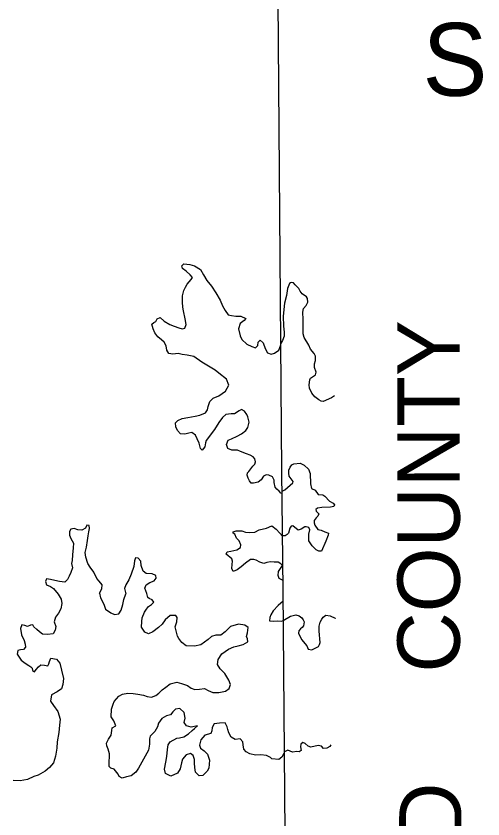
# Model space of a CAD drawing. Extents: x -492261 to -432772, y 1441225 to 1452922.
# Drawn here: x -461214.5 to -461155.2, y 1452327.4 to 1452429.3 of the extents above; entities that cross this region are included whole.
import ezdxf

# ---------------------------------------------------------------- set-up
doc = ezdxf.new("R2010")
doc.units = 0
doc.layers.add('Default', color=7, linetype='Continuous')

msp = doc.modelspace()

# ---------------------------------------------------------------- linework, layer by layer
at = {"layer": 'Default'}
for points in [[(-461180.56, 1452356.5), (-461180.7, 1452371.54), (-461181.2, 1452436.83), (-461180.84, 1452502.91), (-461180.69, 1452528.92)], [(-461189.42, 1452380.81), (-461188.73, 1452381.12), (-461187.87, 1452381.69), (-461187.45, 1452382.47), (-461187.72, 1452383.24), (-461188.7, 1452384), (-461189.16, 1452384.37), (-461190.85, 1452385.4), (-461191.89, 1452386.1), (-461192.74, 1452386.29), (-461193.39, 1452386.38), (-461193.87, 1452386.5), (-461194.56, 1452386.41), (-461195.07, 1452386.5), (-461195.3, 1452386.92), (-461195.41, 1452387.47), (-461195.64, 1452387.92), (-461195.99, 1452388.24), (-461196.45, 1452388.61), (-461196.86, 1452389.1), (-461197.04, 1452389.6), (-461197.23, 1452390.22), (-461196.98, 1452390.43), (-461196.71, 1452390.56), (-461196.54, 1452390.89), (-461196.17, 1452391.07), (-461195.64, 1452390.58), (-461194.93, 1452390.19), (-461194.38, 1452389.97), (-461193.8, 1452389.75), (-461193.37, 1452389.64), (-461193.02, 1452389.72), (-461192.88, 1452390.15), (-461192.97, 1452390.87), (-461193.21, 1452391.89), (-461193.27, 1452392.39), (-461193.33, 1452392.99), (-461193.32, 1452393.8), (-461193.16, 1452394.47), (-461192.96, 1452394.9), (-461192.72, 1452395.31), (-461192.48, 1452395.59), (-461192.21, 1452395.87), (-461192.04, 1452396.15), (-461192.34, 1452396.47), (-461192.85, 1452396.93), (-461193.33, 1452397.28), (-461193.41, 1452397.6), (-461193.16, 1452397.86), (-461192.39, 1452397.79), (-461191.81, 1452397.6), (-461191.03, 1452397.14), (-461190.64, 1452396.49), (-461190.23, 1452395.75), (-461189.64, 1452395.03), (-461189.08, 1452394.17), (-461188.56, 1452393.27), (-461188.23, 1452392.55), (-461187.92, 1452391.93), (-461187.53, 1452391.41), (-461187.11, 1452391.32), (-461186.56, 1452391.23), (-461185.93, 1452391.21), (-461185.28, 1452390.95), (-461185.5, 1452390.69), (-461185.99, 1452390.29), (-461186.2, 1452389.63), (-461186.01, 1452388.73), (-461185.78, 1452388.28), (-461185.15, 1452387.69), (-461184.52, 1452387.38), (-461184.06, 1452387.21), (-461183.74, 1452387.52), (-461183.7, 1452387.94), (-461183.46, 1452388.17), (-461183.1, 1452387.85), (-461182.84, 1452387.11), (-461182.51, 1452386.59), (-461182.05, 1452386.42), (-461181.63, 1452386.53), (-461181.11, 1452386.93), (-461180.9, 1452387.46), (-461180.82, 1452387.63)], [(-461179.43, 1452395.5), (-461179.62, 1452395.47), (-461179.75, 1452395.38), (-461180, 1452394.75), (-461180.11, 1452393.85), (-461180.36, 1452392.87), (-461180.52, 1452391.23), (-461180.51, 1452389.94), (-461180.41, 1452389.18), (-461180.42, 1452388.7), (-461180.62, 1452388.15), (-461180.89, 1452387.73)], [(-461174.04, 1452381.12), (-461174.42, 1452380.85), (-461175.46, 1452380.41), (-461175.7, 1452380.45), (-461176, 1452380.61), (-461176.53, 1452380.99), (-461176.9, 1452381.44), (-461177.18, 1452382.08), (-461177.24, 1452382.51), (-461177.17, 1452383.15), (-461177.05, 1452383.34), (-461176.45, 1452383.8), (-461176.34, 1452384.1), (-461176.58, 1452384.7), (-461176.56, 1452385.19), (-461176.42, 1452385.58), (-461176.45, 1452386.17), (-461176.61, 1452386.48), (-461177.06, 1452387.05), (-461177.28, 1452387.54), (-461177.86, 1452388.54), (-461178.02, 1452388.99), (-461177.98, 1452390.79), (-461178.04, 1452391.73), (-461177.94, 1452392.18), (-461177.6, 1452392.6), (-461177.42, 1452392.99), (-461177.45, 1452393.49), (-461177.56, 1452393.68), (-461178.12, 1452394.08), (-461178.37, 1452394.38), (-461178.55, 1452394.73), (-461179, 1452395.21), (-461179.24, 1452395.44), (-461179.43, 1452395.5)], [(-461180.66, 1452368.72), (-461180.85, 1452368.78), (-461181.03, 1452369.03), (-461181.33, 1452369.27), (-461181.54, 1452369.54), (-461181.67, 1452370.12), (-461181.68, 1452370.42), (-461181.91, 1452370.84), (-461182.36, 1452371.03), (-461182.69, 1452371.08), (-461183.03, 1452370.92), (-461183.35, 1452370.47), (-461183.72, 1452370.16), (-461184.29, 1452370.05), (-461184.59, 1452370.05), (-461184.8, 1452370.34), (-461185, 1452370.66), (-461185.11, 1452371.04), (-461185.06, 1452371.36), (-461184.92, 1452371.52), (-461184.4, 1452372.18), (-461184.16, 1452372.46), (-461184.04, 1452372.73), (-461184.12, 1452373.11), (-461184.37, 1452373.36), (-461184.75, 1452373.57), (-461185.18, 1452373.77), (-461185.96, 1452374.03), (-461186.36, 1452374.2), (-461187.06, 1452374.24), (-461187.56, 1452374.43), (-461187.75, 1452374.93), (-461187.51, 1452375.48), (-461187.11, 1452375.64), (-461186.37, 1452376), (-461185.85, 1452376.31), (-461185.28, 1452376.7), (-461185.04, 1452377.1), (-461184.85, 1452377.78), (-461185.04, 1452378.45), (-461185.14, 1452378.73), (-461185.47, 1452379.17), (-461185.83, 1452379.37), (-461186.15, 1452379.21), (-461186.72, 1452378.85), (-461187.14, 1452378.82), (-461187.84, 1452378.76), (-461188.26, 1452378.38), (-461188.7, 1452377.72), (-461189.26, 1452376.86), (-461189.69, 1452376.3), (-461190.04, 1452375.82), (-461190.33, 1452375.46), (-461190.42, 1452375.16), (-461190.49, 1452374.63), (-461190.81, 1452374.2), (-461191.06, 1452374.42), (-461191.22, 1452375.09), (-461191.48, 1452375.67), (-461191.67, 1452376.14), (-461192.12, 1452376.46), (-461192.52, 1452376.38), (-461193.02, 1452376.27), (-461193.59, 1452376.31), (-461193.95, 1452376.7), (-461194.16, 1452377.2), (-461194.21, 1452377.68), (-461193.94, 1452377.98), (-461193.37, 1452378.24), (-461192.65, 1452378.38), (-461191.73, 1452378.52), (-461191.13, 1452378.65), (-461190.42, 1452378.97), (-461190.17, 1452379.32), (-461190.05, 1452379.75), (-461189.94, 1452380.13), (-461189.84, 1452380.4), (-461189.42, 1452380.81)], [(-461180.67, 1452369.01), (-461180.33, 1452369.19), (-461179.3, 1452370.09), (-461179.28, 1452370.24), (-461179.77, 1452370.93), (-461179.83, 1452371.31), (-461179.8, 1452371.7), (-461179.65, 1452372.07), (-461179.43, 1452372.34), (-461179.19, 1452372.48), (-461178.36, 1452372.56), (-461177.88, 1452372.33), (-461177.33, 1452371.81), (-461177.1, 1452371.26), (-461177.08, 1452369.95), (-461176.96, 1452369.37), (-461176.49, 1452369.13), (-461176.11, 1452368.58), (-461175.49, 1452368.56), (-461175.23, 1452368.39), (-461174.64, 1452367.76), (-461174.19, 1452367.5), (-461174.01, 1452367.29), (-461174.09, 1452367.05), (-461174.54, 1452366.99), (-461175.64, 1452366.96), (-461176.18, 1452366.85), (-461176.39, 1452366.7), (-461176.35, 1452366.46), (-461176.02, 1452366.14), (-461176.12, 1452365.84), (-461176.36, 1452365.64), (-461176.61, 1452365.3), (-461176.61, 1452364.98), (-461176.52, 1452364.68), (-461176.15, 1452364.17), (-461175.73, 1452364.08), (-461175.26, 1452363.85), (-461174.79, 1452363.7), (-461174.83, 1452363.45), (-461175.12, 1452362.67), (-461175.67, 1452361.42), (-461176.03, 1452361.39), (-461176.36, 1452361.57), (-461176.86, 1452362.09), (-461177.29, 1452362.71), (-461177.28, 1452363.55), (-461177.16, 1452364.12), (-461177.29, 1452364.4), (-461177.6, 1452364.5), (-461177.8, 1452364.48), (-461178.24, 1452364.19), (-461178.65, 1452364.07), (-461179.33, 1452364.6), (-461179.54, 1452364.59), (-461179.71, 1452364.32), (-461179.88, 1452363.67), (-461180.02, 1452363.5), (-461180.3, 1452363.34), (-461180.62, 1452363.34)], [(-461203.85, 1452356.06), (-461203.59, 1452356.61), (-461203.55, 1452357.11), (-461203.91, 1452357.58), (-461204.21, 1452357.95), (-461204.58, 1452358.74), (-461205.04, 1452359.36), (-461205.34, 1452359.83), (-461205.61, 1452360.63), (-461205.69, 1452361.25), (-461205.53, 1452361.91), (-461205.39, 1452362.74), (-461205.3, 1452363.34), (-461205.21, 1452363.84), (-461205.12, 1452364.29), (-461205.18, 1452364.64), (-461205.48, 1452364.69), (-461205.65, 1452364.34), (-461206.12, 1452364.05), (-461206.64, 1452364.12), (-461207.09, 1452364.26), (-461207.49, 1452364.18), (-461207.69, 1452363.9), (-461207.7, 1452363.43), (-461207.5, 1452363), (-461207.19, 1452362.43), (-461207.2, 1452361.81), (-461207.29, 1452360.93), (-461207.35, 1452360.2), (-461207.42, 1452359.82), (-461207.28, 1452359.3), (-461207.52, 1452358.69), (-461207.71, 1452358.24), (-461207.93, 1452357.79), (-461208.28, 1452357.48), (-461208.93, 1452357.57), (-461209.53, 1452357.66), (-461210.1, 1452357.82), (-461210.58, 1452357.89), (-461210.72, 1452357.56), (-461210.62, 1452357.14), (-461210.11, 1452356.92), (-461209.73, 1452356.65), (-461209.14, 1452355.93)], [(-461180.54, 1452357.75), (-461180.61, 1452357.74), (-461181.06, 1452357.93), (-461181.17, 1452358.33), (-461181.13, 1452358.81), (-461180.86, 1452359.19), (-461180.62, 1452359.57), (-461180.82, 1452359.81), (-461181.17, 1452360.01), (-461181.7, 1452360.02), (-461182.17, 1452360.04), (-461182.6, 1452359.96), (-461182.99, 1452359.85), (-461183.52, 1452360.02), (-461183.95, 1452360.26), (-461184.28, 1452360.36), (-461184.7, 1452360.35), (-461185.34, 1452359.89), (-461185.88, 1452359.43), (-461186.4, 1452359.04), (-461186.87, 1452358.81), (-461187.08, 1452359.18), (-461187.01, 1452359.69), (-461186.97, 1452360.14), (-461187.05, 1452360.41), (-461187.78, 1452361.03), (-461187.66, 1452361.3), (-461187.17, 1452361.41), (-461186.42, 1452361.57), (-461185.95, 1452361.86), (-461185.91, 1452362.21), (-461186.14, 1452362.73), (-461186.47, 1452363.03), (-461186.7, 1452363.55), (-461186.9, 1452363.67), (-461186.91, 1452363.85), (-461186.51, 1452363.98), (-461185.79, 1452363.96), (-461185.33, 1452363.82), (-461184.76, 1452363.78), (-461184.16, 1452363.82), (-461183.59, 1452364.1), (-461182.67, 1452364.34), (-461181.98, 1452364.6), (-461181.42, 1452364.19), (-461180.96, 1452363.69), (-461180.63, 1452363.32), (-461180.6, 1452363.31)], [(-461197.87, 1452356.01), (-461198.1, 1452356.72), (-461197.93, 1452357.13), (-461197.46, 1452357.43), (-461196.94, 1452357.62), (-461196.67, 1452357.97), (-461196.7, 1452358.3), (-461197.16, 1452358.52), (-461197.93, 1452358.55), (-461198.31, 1452358.87), (-461198.57, 1452359.57), (-461198.63, 1452360.12), (-461198.96, 1452360.51), (-461199.31, 1452360.56), (-461199.43, 1452360.16), (-461199.52, 1452359.45), (-461199.83, 1452358.5), (-461200.16, 1452357.76), (-461200.53, 1452357.11), (-461200.69, 1452356.68), (-461200.52, 1452356)], [(-461178.93, 1452070.81), (-461179.14, 1452114.67), (-461178.89, 1452180.83), (-461179.42, 1452238.84), (-461180.12, 1452304.92), (-461180.56, 1452356.5)], [(-461209.14, 1452355.93), (-461208.74, 1452355.31), (-461208.66, 1452354.76), (-461208.8, 1452354.1), (-461209.07, 1452353.53), (-461209.46, 1452353.02), (-461209.63, 1452352.44), (-461209.42, 1452351.85), (-461209.49, 1452351.39), (-461209.76, 1452350.92), (-461210.49, 1452350.81), (-461211.09, 1452350.88), (-461211.49, 1452351.17), (-461211.84, 1452351.47), (-461212.2, 1452351.81), (-461212.35, 1452352.06), (-461212.65, 1452352.01), (-461213.02, 1452351.83), (-461213.35, 1452351.98), (-461213.72, 1452352.07), (-461213.92, 1452351.59), (-461213.76, 1452350.8), (-461213.43, 1452350.07), (-461213.3, 1452349.6), (-461213.27, 1452349.22), (-461213.51, 1452348.92), (-461213.89, 1452348.89), (-461214.26, 1452348.79), (-461214.31, 1452348.34), (-461213.8, 1452347.57), (-461213.32, 1452347.17), (-461212.84, 1452346.88), (-461212.61, 1452346.7), (-461212.44, 1452346.55), (-461212.36, 1452346.26), (-461212.13, 1452346.08), (-461211.93, 1452346.36), (-461211.61, 1452346.71), (-461211.32, 1452346.99), (-461210.84, 1452346.92), (-461210.44, 1452346.85), (-461210.29, 1452347.1), (-461210.22, 1452347.38), (-461210.03, 1452347.81), (-461209.32, 1452347.69), (-461208.89, 1452347.2), (-461208.71, 1452346.3), (-461208.45, 1452345.22), (-461208.54, 1452344.47), (-461208.68, 1452343.92), (-461209.23, 1452343.54), (-461209.95, 1452343.18), (-461210.09, 1452342.38), (-461209.71, 1452341.8), (-461209.15, 1452341.06), (-461208.86, 1452340.06), (-461208.96, 1452339.33), (-461209.04, 1452338.38), (-461209.23, 1452337.2), (-461209.3, 1452336.4), (-461209.44, 1452335.4), (-461209.73, 1452334.55), (-461210.24, 1452333.96), (-461210.79, 1452333.46), (-461211.66, 1452332.97), (-461212.23, 1452332.79), (-461213.03, 1452332.43), (-461213.95, 1452332.27), (-461214.85, 1452332.28)], [(-461203.85, 1452356.06), (-461203.74, 1452355.46), (-461203.33, 1452354.67), (-461203.1, 1452354.02), (-461202.44, 1452353.58), (-461201.97, 1452353.38), (-461201.42, 1452353.46), (-461201.1, 1452353.92), (-461200.91, 1452354.64), (-461200.79, 1452355.27), (-461200.52, 1452356)], [(-461187.23, 1452351.82), (-461187.89, 1452351.16), (-461188.46, 1452350.73), (-461189.11, 1452350.72), (-461189.64, 1452350.59), (-461190.06, 1452350.19), (-461191, 1452349.52), (-461191.82, 1452349.34), (-461192.85, 1452349.4), (-461193.4, 1452349.8), (-461193.78, 1452350.32), (-461193.96, 1452350.62), (-461194.14, 1452351.27), (-461194.25, 1452351.79), (-461194.06, 1452352.42), (-461194.01, 1452352.99), (-461194.19, 1452353.22), (-461194.89, 1452353.24), (-461195.51, 1452352.68), (-461195.9, 1452352.12), (-461196.37, 1452351.72), (-461197.09, 1452351.18), (-461197.66, 1452350.9), (-461198.12, 1452351.12), (-461198.55, 1452351.77), (-461198.51, 1452352.49), (-461198.44, 1452352.95), (-461198.14, 1452353.65), (-461197.92, 1452354.03), (-461197.63, 1452354.38), (-461197.26, 1452354.61), (-461196.98, 1452354.91), (-461197.19, 1452355.21), (-461197.56, 1452355.38), (-461197.74, 1452355.53), (-461197.87, 1452356.01)], [(-461180.52, 1452355.04), (-461181.18, 1452354.52), (-461181.8, 1452353.83), (-461182.12, 1452353.33), (-461182.24, 1452353), (-461182.29, 1452352.55), (-461181.74, 1452352.51), (-461181.21, 1452352.56), (-461180.76, 1452352.52), (-461180.56, 1452352.59)], [(-461180.52, 1452352.61), (-461179.59, 1452353.15), (-461178.95, 1452353.31), (-461178.49, 1452353.18), (-461178.18, 1452352.94), (-461177.98, 1452352.68), (-461177.89, 1452352.42), (-461177.9, 1452352.17), (-461177.96, 1452351.93), (-461178.11, 1452351.7), (-461178.32, 1452351.55), (-461178.53, 1452351.28), (-461178.61, 1452351.01), (-461178.2, 1452350.19), (-461177.53, 1452349.37), (-461177.38, 1452348.97), (-461176.9, 1452348.87), (-461176.06, 1452349.28), (-461175.92, 1452349.54), (-461175.86, 1452349.8), (-461175.98, 1452351.23), (-461175.96, 1452351.88), (-461175.84, 1452352.4), (-461175.63, 1452352.76), (-461175.47, 1452353.01), (-461175.11, 1452353.29), (-461174.59, 1452353.21), (-461173.95, 1452352.88), (-461173.92, 1452352.87)], [(-461195.31, 1452335.33), (-461195.22, 1452336.21), (-461195.13, 1452336.81), (-461194.91, 1452337.22), (-461194.04, 1452337.65), (-461193.69, 1452337.7), (-461193.17, 1452337.84), (-461192.55, 1452338.22), (-461192.08, 1452338.62), (-461191.8, 1452338.88), (-461191.43, 1452339.21), (-461192.21, 1452339.07), (-461192.83, 1452339.22), (-461193.11, 1452339.66), (-461192.99, 1452340.22), (-461193.1, 1452340.92), (-461193.66, 1452341.41), (-461194.23, 1452341.33), (-461194.55, 1452341.02), (-461194.87, 1452340.62), (-461195.35, 1452340.51), (-461195.97, 1452340.18), (-461196.36, 1452339.55), (-461196.51, 1452339.1), (-461196.85, 1452338.5), (-461197.42, 1452337.91), (-461197.51, 1452337.59), (-461197.51, 1452336.91), (-461197.65, 1452336.16), (-461198.06, 1452335.38), (-461198.48, 1452334.62), (-461198.92, 1452333.87), (-461199.24, 1452333.36), (-461199.83, 1452332.9), (-461200.46, 1452332.75), (-461201.01, 1452332.59), (-461201.38, 1452332.79), (-461201.51, 1452333.11), (-461201.99, 1452333.71), (-461202.42, 1452333.85), (-461202.65, 1452334.07), (-461202.66, 1452334.85), (-461202.58, 1452335.18), (-461202.59, 1452335.68), (-461202.75, 1452336.25), (-461202.95, 1452336.7), (-461202.96, 1452337.05), (-461202.71, 1452337.53), (-461202.37, 1452338.03), (-461202.3, 1452338.63), (-461202.28, 1452338.96), (-461201.81, 1452339.22), (-461202.04, 1452339.86), (-461202.37, 1452340.39), (-461202.35, 1452341.34), (-461202.14, 1452341.96), (-461202.02, 1452342.32), (-461201.42, 1452343), (-461200.93, 1452343.26), (-461200.28, 1452343.39), (-461199.6, 1452343.32), (-461198.98, 1452343.25), (-461198.28, 1452343.13), (-461197.8, 1452342.94), (-461197.27, 1452342.87), (-461196.73, 1452343.1), (-461196.35, 1452343.38), (-461195.93, 1452343.79), (-461195.44, 1452344.14), (-461194.89, 1452344.55), (-461194.05, 1452344.76), (-461193.47, 1452344.62), (-461192.69, 1452344.35), (-461192.21, 1452344.03), (-461191.74, 1452343.83), (-461191.16, 1452343.89), (-461190.54, 1452343.97), (-461190.06, 1452343.73), (-461189.46, 1452343.48), (-461188.73, 1452343.47), (-461187.88, 1452343.65), (-461187.41, 1452343.98), (-461187.24, 1452344.46), (-461187.45, 1452345.03), (-461187.96, 1452345.88), (-461188.54, 1452346.47), (-461188.87, 1452347.02), (-461188.78, 1452347.65), (-461188.31, 1452348.35), (-461187.49, 1452348.96), (-461186.82, 1452349.25), (-461186.27, 1452349.4), (-461185.63, 1452349.54), (-461185.01, 1452349.89), (-461185.08, 1452350.27), (-461185.19, 1452350.59), (-461185.09, 1452351.04), (-461185, 1452351.72), (-461185.43, 1452352.02), (-461186.21, 1452352.13), (-461187.23, 1452351.82)], [(-461180.4, 1452335.8), (-461180.47, 1452335.7), (-461180.72, 1452335.25), (-461181.11, 1452334.97), (-461181.99, 1452335.03), (-461182.14, 1452335.21), (-461182.64, 1452335.45), (-461183.39, 1452335.57), (-461184.07, 1452335.51), (-461184.77, 1452335.68), (-461185.25, 1452335.95), (-461185.55, 1452336.29), (-461185.63, 1452336.84), (-461185.66, 1452337.22), (-461185.99, 1452337.59), (-461186.64, 1452337.48), (-461187.14, 1452337.78), (-461187.45, 1452338.35), (-461187.55, 1452338.77), (-461187.66, 1452339.1), (-461187.91, 1452339.62), (-461188.64, 1452339.59), (-461189.29, 1452339.48), (-461189.56, 1452339.03), (-461189.58, 1452338.58), (-461189.72, 1452338.25), (-461190.47, 1452338.04), (-461191.01, 1452337.46), (-461191.16, 1452336.78), (-461191.03, 1452336.41), (-461190.57, 1452336.04), (-461190.17, 1452335.64), (-461189.91, 1452334.87), (-461189.97, 1452333.84), (-461190.19, 1452333.46), (-461190.76, 1452332.91), (-461191.21, 1452332.88), (-461191.69, 1452333.37), (-461191.77, 1452333.95), (-461191.8, 1452334.5), (-461191.81, 1452334.95), (-461191.99, 1452335.47), (-461192.29, 1452335.74), (-461192.87, 1452335.56), (-461193.31, 1452335.01), (-461193.45, 1452334.55), (-461193.62, 1452333.78), (-461193.96, 1452333.22), (-461194.81, 1452332.84), (-461195.49, 1452333.2), (-461195.6, 1452333.75), (-461195.43, 1452334.61), (-461195.31, 1452335.33)], [(-461174.47, 1452336.84), (-461174.62, 1452336.59), (-461175, 1452336.38), (-461175.43, 1452336.35), (-461175.68, 1452336.64), (-461176.08, 1452336.73), (-461177.02, 1452336.54), (-461177.38, 1452336.66), (-461177.75, 1452336.99), (-461178.03, 1452337.11), (-461178.3, 1452336.91), (-461178.34, 1452336.58), (-461178.26, 1452336.11), (-461178.49, 1452335.93), (-461178.81, 1452335.99), (-461179.35, 1452335.87), (-461179.94, 1452336.13), (-461180.38, 1452335.91)]]:
    msp.add_lwpolyline(points, dxfattribs=at)

# ---------------------------------------------------------------- texts
msp.add_text('S', height=9.24, dxfattribs=at).set_placement((-461162.84, 1452419.2))
for s, p in [('COUNTY', (-461158.11, 1452345.99)), ('GARLAND', (-461157.89, 1452280.83))]:
    msp.add_text(s, height=7.92, rotation=90, dxfattribs=at).set_placement(p)

doc.saveas('drawing.dxf')
